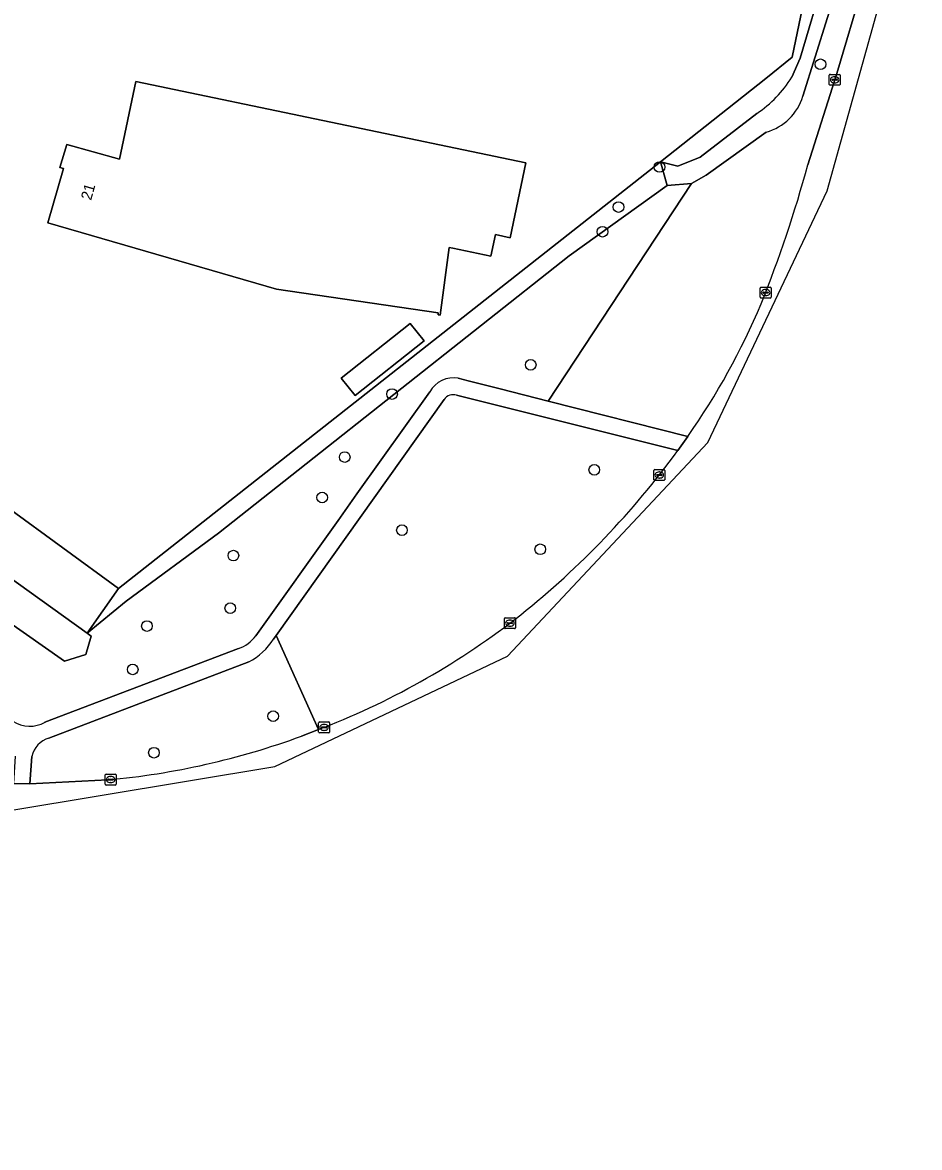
# Model space of a CAD drawing. Extents: x 157692 to 159674, y 381452 to 383291.
# Drawn here: x 158736.3 to 158818.8, y 381852 to 381955.5 of the extents above; entities that cross this region are included whole.
import ezdxf

# ---------------------------------------------------------------- set-up
doc = ezdxf.new("R2010")
doc.units = 0
for name, color, linetype in [('IMGEO_Boom', 7, 'Continuous'), ('IMGEO_Erf', 7, 'Continuous'), ('IMGEO_Fietspad_gesloten', 7, 'Continuous'), ('IMGEO_Groenvoorziening', 7, 'Continuous'), ('IMGEO_Hek', 7, 'Continuous'), ('IMGEO_Kolk', 7, 'Continuous'), ('IMGEO_Open_loods', 7, 'Continuous'), ('IMGEO_Pand', 7, 'Continuous'), ('IMGEO_Pand_nummerreeks', 7, 'Continuous'), ('IMGEO_Voetpad_halfverhard', 7, 'Continuous'), ('IMGEO_Waterloop', 7, 'Continuous')]:
    doc.layers.add(name, color=color, linetype=linetype)

msp = doc.modelspace()

# ---------------------------------------------------------------- linework, layer by layer
at = {"layer": 'IMGEO_Boom'}
for centre in [(158809.74, 381951.63), (158794.93, 381942.18), (158791.16, 381938.5), (158789.68, 381936.23), (158783.08, 381923.98), (158770.33, 381921.3), (158765.98, 381915.5), (158788.93, 381914.33), (158763.9, 381911.78), (158771.24, 381908.78), (158755.74, 381906.44), (158783.96, 381907.02), (158755.45, 381901.61), (158747.79, 381899.96), (158746.48, 381895.97), (158759.4, 381891.67), (158748.43, 381888.31)]:
    msp.add_circle(centre, 0.489, dxfattribs=at)
at = {"layer": 'IMGEO_Erf'}
for points in [[(158804.71, 381950.31), (158807.12, 381952.29), (158808.09, 381956.86)], [(158624.73, 381886.23), (158683.27, 381931.32), (158685.76, 381930.74), (158703.73, 381926.99), (158716.49, 381924.4), (158724.65, 381918.36), (158745.17, 381903.41), (158763.63, 381917.95), (158795.01, 381942.67), (158804.71, 381950.31)]]:
    msp.add_lwpolyline(points, dxfattribs=at)
for points in [[(158738.68, 381937.05), (158740.11, 381942.03), (158739.78, 381942.13), (158740.41, 381944.25), (158745.27, 381942.9), (158746.77, 381950.06), (158782.64, 381942.56), (158781.2, 381935.67), (158779.83, 381935.96), (158779.42, 381933.98), (158775.92, 381934.72), (158775.58, 381934.79), (158774.75, 381928.56), (158774.56, 381928.59), (158774.58, 381928.77), (158759.69, 381930.94)], [(158772, 381927.8), (158773.28, 381926.19), (158766.93, 381921.16), (158765.66, 381922.77)]]:
    msp.add_lwpolyline(points, close=True, dxfattribs=at)
at = {"layer": 'IMGEO_Fietspad_gesloten'}
for points in [[(158702, 381887.62), (158703.32, 381887.72), (158735.35, 381883.03), (158759.54, 381887.05), (158780.96, 381897.19), (158799.38, 381916.83), (158810.35, 381939.99), (158818.84, 381970.47), (158818.84, 381970.47), (158818.6, 381971.19), (158815.72, 381979.06)], [(158815.19, 381964.22), (158814.02, 381960.3), (158813.66, 381958.97), (158811.23, 381950.77), (158808.57, 381942.38)], [(158797.53, 381917.4), (158796.61, 381916.1)], [(158764.04, 381890.62), (158763.56, 381890.44), (158762, 381889.84)], [(158744.19, 381885.82), (158737.03, 381885.45), (158735.52, 381885.47), (158735.18, 381885.47)]]:
    msp.add_lwpolyline(points, dxfattribs=at)
for centre, radius, start, end in [((158697.17, 381972.66), 115.44, 338.0936, 344.7948), ((158744.75, 381954.55), 64.54, 324.8569, 337.248), ((158733.09, 381962.4), 78.6, 308.6345, 323.9064), ((158737.72, 381957.65), 72.01, 291.4461, 308.1233), ((158737.69, 381956.02), 70.51, 275.284, 290.1643)]:
    msp.add_arc(centre, radius, start, end, dxfattribs=at)
at = {"layer": 'IMGEO_Groenvoorziening'}
for points in [[(158810.27, 381962.92), (158809.13, 381966.3), (158805.22, 381964.91), (158808.09, 381956.86), (158807.12, 381952.29), (158804.71, 381950.31), (158795.01, 381942.67), (158796.61, 381942.26), (158798.66, 381943.09), (158803.88, 381947.11)], [(158808.57, 381942.38), (158811.23, 381950.77), (158813.66, 381958.97), (158814.02, 381960.3), (158812.2, 381960.82)], [(158810.11, 381959.76), (158807.87, 381952.18), (158807.1, 381950.43)], [(158807.1, 381950.43), (158807.87, 381952.18), (158810.11, 381959.76)], [(158808.11, 381948.69), (158811.52, 381959.58)], [(158811.52, 381959.58), (158808.11, 381948.69)], [(158803.88, 381947.11), (158798.66, 381943.09), (158796.61, 381942.26), (158795.01, 381942.67), (158795.62, 381940.47), (158797.87, 381940.66), (158799.21, 381941.44), (158804.73, 381945.39)], [(158804.73, 381945.39), (158799.21, 381941.44), (158797.87, 381940.66), (158784.7, 381920.65), (158797.53, 381917.4)], [(158776.42, 381922.75), (158777.32, 381922.52), (158780.27, 381921.78), (158784.7, 381920.65), (158797.87, 381940.66), (158795.62, 381940.47), (158786.62, 381934.02), (158754.36, 381908.5), (158745.89, 381902.25), (158742.29, 381899.29), (158742.66, 381899.03), (158742.17, 381897.33), (158740.22, 381896.74), (158702.48, 381923.2), (158687.77, 381926.24), (158618.96, 381873.28)], [(158757.8, 381899.06), (158765.36, 381909.66), (158767.1, 381912.11), (158773.8, 381921.51)], [(158796.61, 381916.1), (158776.27, 381921.2)], [(158775.12, 381920.79), (158759.67, 381899.09), (158763.56, 381890.44), (158764.04, 381890.62)], [(158762, 381889.84), (158763.56, 381890.44), (158759.67, 381899.09), (158759.43, 381898.75)], [(158738.41, 381891.12), (158756.21, 381897.88)], [(158757.15, 381896.67), (158738.77, 381889.65)], [(158737.19, 381887.97), (158737.03, 381885.45), (158744.19, 381885.82)]]:
    msp.add_lwpolyline(points, dxfattribs=at)
for points in [[(158742.29, 381899.29), (158745.89, 381902.25), (158754.36, 381908.5), (158786.62, 381934.02), (158795.62, 381940.47), (158795.01, 381942.67), (158763.63, 381917.95), (158745.17, 381903.41)], [(158745.17, 381903.41), (158724.65, 381918.36), (158716.49, 381924.4), (158703.73, 381926.99), (158742.29, 381899.29)]]:
    msp.add_lwpolyline(points, close=True, dxfattribs=at)
for centre, radius, start, end in [((158797.65, 381956.37), 11.16, 303.9456, 327.8425), ((158797.65, 381956.37), 11.16, 303.9456, 327.8425), ((158803.47, 381950.06), 4.84, 285.1827, 343.6158), ((158803.47, 381950.06), 4.84, 285.1827, 343.6158), ((158697.17, 381972.66), 115.44, 338.0936, 344.7948), ((158744.75, 381954.55), 64.54, 324.8569, 337.248), ((158775.97, 381920.32), 2.47, 79.4325, 151.1508), ((158775.96, 381920.24), 1, 71.9862, 146.5806), ((158733.09, 381962.4), 78.6, 308.6345, 323.9064), ((158737.72, 381957.65), 72.01, 291.4461, 308.1233), ((158755.02, 381901.16), 3.49, 290.0894, 322.9769), ((158754.37, 381902), 6.01, 297.5968, 327.3649), ((158737.02, 381893.6), 2.85, 236.8, 299.361), ((158739.4, 381887.48), 2.26, 106.0728, 167.5092), ((158737.69, 381956.02), 70.51, 275.284, 290.1643)]:
    msp.add_arc(centre, radius, start, end, dxfattribs=at)
at = {"layer": 'IMGEO_Hek'}
for points in [[(158804.71, 381950.31), (158807.12, 381952.29), (158808.09, 381956.86), (158805.22, 381964.91)], [(158795.01, 381942.67), (158804.71, 381950.31)], [(158763.63, 381917.95), (158795.01, 381942.67)], [(158724.65, 381918.36), (158745.17, 381903.41)], [(158745.17, 381903.41), (158763.63, 381917.95)]]:
    msp.add_lwpolyline(points, dxfattribs=at)
at = {"layer": 'IMGEO_Kolk'}
for p, q in [((158810.54, 381949.78), (158810.54, 381950.63)), ((158810.62, 381950.7), (158811.47, 381950.7)), ((158810.8, 381950.2), (158810.8, 381950.21)), ((158810.84, 381950.25), (158811.24, 381950.25)), ((158811.24, 381950.16), (158810.84, 381950.16)), ((158811.03, 381950.48), (158811.05, 381950.48)), ((158811.28, 381950.21), (158811.28, 381950.2)), ((158811.54, 381950.63), (158811.54, 381949.78)), ((158811.47, 381949.7), (158810.62, 381949.7)), ((158811.05, 381949.92), (158811.03, 381949.92)), ((158804.19, 381930.2), (158804.19, 381931.06)), ((158804.26, 381931.13), (158805.11, 381931.13)), ((158804.44, 381930.62), (158804.44, 381930.64)), ((158804.88, 381930.59), (158804.48, 381930.59)), ((158804.49, 381930.67), (158804.89, 381930.67)), ((158804.67, 381930.91), (158804.7, 381930.91)), ((158804.7, 381930.35), (158804.67, 381930.35)), ((158804.93, 381930.64), (158804.93, 381930.62)), ((158805.19, 381931.06), (158805.19, 381930.2)), ((158805.11, 381930.13), (158804.26, 381930.13)), ((158794.41, 381913.42), (158794.41, 381914.28)), ((158794.49, 381914.35), (158795.34, 381914.35)), ((158794.67, 381913.84), (158794.67, 381913.86)), ((158794.71, 381913.89), (158795.11, 381913.89)), ((158795.11, 381913.81), (158794.71, 381913.81)), ((158794.9, 381914.13), (158794.93, 381914.13)), ((158795.16, 381913.86), (158795.16, 381913.84)), ((158795.41, 381914.28), (158795.41, 381913.42)), ((158795.34, 381913.35), (158794.49, 381913.35)), ((158794.92, 381913.57), (158794.9, 381913.57)), ((158780.67, 381899.8), (158780.67, 381900.66)), ((158780.75, 381900.73), (158781.6, 381900.73)), ((158781.16, 381900.51), (158781.18, 381900.51)), ((158781.67, 381900.66), (158781.67, 381899.8)), ((158781.6, 381899.73), (158780.75, 381899.73)), ((158780.93, 381900.22), (158780.93, 381900.24)), ((158780.97, 381900.27), (158781.37, 381900.27)), ((158781.37, 381900.19), (158780.97, 381900.19)), ((158781.18, 381899.95), (158781.16, 381899.95)), ((158781.41, 381900.24), (158781.41, 381900.22)), ((158763.58, 381890.21), (158763.58, 381891.06)), ((158763.66, 381891.14), (158764.51, 381891.14)), ((158764.58, 381891.06), (158764.58, 381890.21)), ((158764.51, 381890.14), (158763.66, 381890.14)), ((158763.84, 381890.63), (158763.84, 381890.64)), ((158763.88, 381890.68), (158764.28, 381890.68)), ((158764.28, 381890.59), (158763.88, 381890.59)), ((158764.07, 381890.92), (158764.09, 381890.92)), ((158764.09, 381890.36), (158764.07, 381890.36)), ((158764.32, 381890.64), (158764.32, 381890.63)), ((158743.95, 381885.41), (158743.95, 381886.26)), ((158744.02, 381886.34), (158744.88, 381886.34)), ((158744.21, 381885.83), (158744.21, 381885.84)), ((158744.25, 381885.88), (158744.65, 381885.88)), ((158744.44, 381886.12), (158744.46, 381886.12)), ((158744.69, 381885.84), (158744.69, 381885.83)), ((158744.95, 381886.26), (158744.95, 381885.41)), ((158744.88, 381885.34), (158744.02, 381885.34)), ((158744.65, 381885.79), (158744.25, 381885.79)), ((158744.46, 381885.56), (158744.44, 381885.56))]:
    msp.add_line(p, q, dxfattribs=at)
for points in [[(158810.54, 381949.78), (158810.54, 381950.63)], [(158810.62, 381950.7), (158811.47, 381950.7)], [(158811.54, 381950.63), (158811.54, 381949.78)], [(158811.47, 381949.7), (158810.62, 381949.7)], [(158804.19, 381930.2), (158804.19, 381931.06)], [(158804.26, 381931.13), (158805.11, 381931.13)], [(158805.19, 381931.06), (158805.19, 381930.2)], [(158805.11, 381930.13), (158804.26, 381930.13)], [(158794.41, 381913.42), (158794.41, 381914.28)], [(158794.49, 381914.35), (158795.34, 381914.35)], [(158795.41, 381914.28), (158795.41, 381913.42)], [(158795.34, 381913.35), (158794.49, 381913.35)], [(158780.67, 381899.8), (158780.67, 381900.66)], [(158780.75, 381900.73), (158781.6, 381900.73)], [(158781.67, 381900.66), (158781.67, 381899.8)], [(158781.6, 381899.73), (158780.75, 381899.73)], [(158763.58, 381890.21), (158763.58, 381891.06)], [(158763.66, 381891.14), (158764.51, 381891.14)], [(158764.58, 381891.06), (158764.58, 381890.21)], [(158764.51, 381890.14), (158763.66, 381890.14)], [(158743.95, 381885.41), (158743.95, 381886.26)], [(158744.02, 381886.34), (158744.88, 381886.34)], [(158744.95, 381886.26), (158744.95, 381885.41)], [(158744.88, 381885.34), (158744.02, 381885.34)]]:
    msp.add_lwpolyline(points, dxfattribs=at)
for centre, radius, start, end in [((158810.62, 381950.63), 0.0765, 91.552, 178.448), ((158810.62, 381950.63), 0.0765, 91.552, 178.448), ((158810.84, 381950.21), 0.0403, 85.8775, 175.7526), ((158810.84, 381950.2), 0.0366, 178.938, 274.7102), ((158811.25, 381950.21), 0.0386, 1.7309, 96.639), ((158811.24, 381950.2), 0.043, 264.8664, 352.4533), ((158811.47, 381950.63), 0.0765, 1.552, 88.448), ((158811.47, 381950.63), 0.0765, 1.552, 88.448), ((158810.62, 381949.78), 0.0765, 181.552, 268.448), ((158810.62, 381949.78), 0.0765, 181.552, 268.448), ((158811.47, 381949.78), 0.0765, 271.552, 358.448), ((158811.47, 381949.78), 0.0765, 271.552, 358.448), ((158804.26, 381931.05), 0.0765, 91.552, 178.448), ((158804.26, 381931.05), 0.0765, 91.552, 178.448), ((158804.49, 381930.63), 0.0403, 85.8775, 175.7526), ((158804.48, 381930.62), 0.0366, 178.938, 274.7102), ((158804.89, 381930.63), 0.043, 264.8664, 352.4533), ((158804.89, 381930.63), 0.0386, 1.7309, 96.639), ((158805.11, 381931.05), 0.0765, 1.552, 88.448), ((158805.11, 381931.05), 0.0765, 1.552, 88.448), ((158804.26, 381930.2), 0.0765, 181.552, 268.448), ((158804.26, 381930.2), 0.0765, 181.552, 268.448), ((158805.11, 381930.2), 0.0765, 271.552, 358.448), ((158805.11, 381930.2), 0.0765, 271.552, 358.448), ((158794.49, 381914.27), 0.0765, 91.552, 178.448), ((158794.49, 381914.27), 0.0765, 91.552, 178.448), ((158794.71, 381913.85), 0.0403, 85.8775, 175.7526), ((158794.71, 381913.84), 0.0366, 178.938, 274.7102), ((158795.12, 381913.85), 0.0386, 1.7309, 96.639), ((158795.11, 381913.85), 0.043, 264.8664, 352.4533), ((158795.34, 381914.27), 0.0765, 1.552, 88.448), ((158795.34, 381914.27), 0.0765, 1.552, 88.448), ((158794.49, 381913.43), 0.0765, 181.552, 268.448), ((158794.49, 381913.43), 0.0765, 181.552, 268.448), ((158795.34, 381913.43), 0.0765, 271.552, 358.448), ((158795.34, 381913.43), 0.0765, 271.552, 358.448), ((158780.75, 381900.65), 0.0765, 91.552, 178.448), ((158780.75, 381900.65), 0.0765, 91.552, 178.448), ((158781.6, 381900.65), 0.0765, 1.552, 88.448), ((158781.6, 381900.65), 0.0765, 1.552, 88.448), ((158780.75, 381899.8), 0.0765, 181.552, 268.448), ((158780.75, 381899.8), 0.0765, 181.552, 268.448), ((158780.97, 381900.23), 0.0403, 85.8775, 175.7526), ((158780.97, 381900.22), 0.0366, 178.938, 274.7102), ((158781.38, 381900.23), 0.0386, 1.7309, 96.639), ((158781.37, 381900.23), 0.043, 264.8664, 352.4533), ((158781.6, 381899.8), 0.0765, 271.552, 358.448), ((158781.6, 381899.8), 0.0765, 271.552, 358.448), ((158763.66, 381891.06), 0.0765, 91.552, 178.448), ((158763.66, 381891.06), 0.0765, 91.552, 178.448), ((158764.51, 381891.06), 0.0765, 1.552, 88.448), ((158764.51, 381891.06), 0.0765, 1.552, 88.448), ((158763.66, 381890.21), 0.0765, 181.552, 268.448), ((158763.66, 381890.21), 0.0765, 181.552, 268.448), ((158763.88, 381890.64), 0.0403, 85.8775, 175.7526), ((158763.88, 381890.63), 0.0366, 178.938, 274.7102), ((158764.29, 381890.64), 0.0386, 1.7309, 96.639), ((158764.28, 381890.64), 0.043, 264.8664, 352.4533), ((158764.51, 381890.21), 0.0765, 271.552, 358.448), ((158764.51, 381890.21), 0.0765, 271.552, 358.448), ((158744.03, 381886.26), 0.0765, 91.552, 178.448), ((158744.03, 381886.26), 0.0765, 91.552, 178.448), ((158744.25, 381885.84), 0.0403, 85.8775, 175.7526), ((158744.25, 381885.83), 0.0366, 178.938, 274.7102), ((158744.65, 381885.84), 0.0386, 1.7309, 96.639), ((158744.65, 381885.84), 0.043, 264.8664, 352.4533), ((158744.87, 381886.26), 0.0765, 1.552, 88.448), ((158744.87, 381886.26), 0.0765, 1.552, 88.448), ((158744.03, 381885.41), 0.0765, 181.552, 268.448), ((158744.03, 381885.41), 0.0765, 181.552, 268.448), ((158744.87, 381885.41), 0.0765, 271.552, 358.448), ((158744.87, 381885.41), 0.0765, 271.552, 358.448)]:
    msp.add_arc(centre, radius, start, end, dxfattribs=at)
for centre, major_axis, ratio, start_param, end_param in [((158811.03, 381950.2), (-0.387, 0.002), 0.722429, 4.712389, 7.853982), ((158811.05, 381950.2), (-0.39, 0.002), 0.717154, 1.570796, 4.712389), ((158804.67, 381930.63), (-0.387, 0.002), 0.722429, 4.712389, 7.853982), ((158804.7, 381930.63), (-0.39, 0.002), 0.717154, 1.570796, 4.712389), ((158794.9, 381913.85), (-0.387, 0.002), 0.722429, 4.712389, 7.853982), ((158794.92, 381913.85), (-0.39, 0.002), 0.717154, 1.570796, 4.712389), ((158781.16, 381900.23), (-0.387, 0.002), 0.722429, 4.712389, 7.853982), ((158781.18, 381900.23), (-0.39, 0.002), 0.717154, 1.570796, 4.712389), ((158764.07, 381890.64), (-0.387, 0.002), 0.722429, 4.712389, 7.853982), ((158764.09, 381890.64), (-0.39, 0.002), 0.717154, 1.570796, 4.712389), ((158744.44, 381885.84), (-0.387, 0.002), 0.722429, 4.712389, 7.853982), ((158744.46, 381885.84), (-0.39, 0.002), 0.717154, 1.570796, 4.712389)]:
    msp.add_ellipse(centre, major_axis=major_axis, ratio=ratio, start_param=start_param, end_param=end_param, dxfattribs=at)
at = {"layer": 'IMGEO_Open_loods'}
msp.add_lwpolyline([(158773.28, 381926.19), (158772, 381927.8), (158765.66, 381922.77), (158766.93, 381921.16)], close=True, dxfattribs=at)
at = {"layer": 'IMGEO_Pand'}
msp.add_lwpolyline([(158739.78, 381942.13), (158740.11, 381942.03), (158738.68, 381937.05), (158759.69, 381930.94), (158774.58, 381928.77), (158774.56, 381928.59), (158774.75, 381928.56), (158775.58, 381934.79), (158775.92, 381934.72), (158779.42, 381933.98), (158779.83, 381935.96), (158781.2, 381935.67), (158782.64, 381942.56), (158746.77, 381950.06), (158745.27, 381942.9), (158740.41, 381944.25)], close=True, dxfattribs=at)
at = {"layer": 'IMGEO_Voetpad_halfverhard'}
for points in [[(158776.27, 381921.2), (158796.61, 381916.1), (158797.53, 381917.4), (158784.7, 381920.65), (158780.27, 381921.78), (158777.32, 381922.52), (158776.42, 381922.75)], [(158773.8, 381921.51), (158767.1, 381912.11), (158765.36, 381909.66), (158757.8, 381899.06)], [(158759.43, 381898.75), (158759.67, 381899.09), (158775.12, 381920.79)], [(158756.21, 381897.88), (158738.41, 381891.12)], [(158738.77, 381889.65), (158757.15, 381896.67)], [(158735.66, 381887.98), (158735.52, 381885.47), (158737.03, 381885.45), (158737.19, 381887.97)]]:
    msp.add_lwpolyline(points, dxfattribs=at)
for centre, radius, start, end in [((158775.97, 381920.32), 2.47, 79.4325, 151.1508), ((158775.96, 381920.24), 1, 71.9862, 146.5806), ((158755.02, 381901.16), 3.49, 290.0894, 322.9769), ((158754.37, 381902), 6.01, 297.5968, 327.3649), ((158737.02, 381893.6), 2.85, 236.8, 299.361), ((158739.4, 381887.48), 2.26, 106.0728, 167.5092)]:
    msp.add_arc(centre, radius, start, end, dxfattribs=at)
at = {"layer": 'IMGEO_Waterloop'}
msp.add_lwpolyline([(158586.4, 381853.58), (158588.77, 381852), (158605.53, 381863.1), (158618.96, 381873.28), (158687.77, 381926.24), (158702.48, 381923.2), (158740.22, 381896.74), (158742.17, 381897.33), (158742.66, 381899.03), (158742.29, 381899.29), (158703.73, 381926.99), (158685.76, 381930.74), (158633.51, 381890.37), (158603.99, 381868.03), (158594.84, 381861.74), (158585.98, 381856.02)], close=True, dxfattribs=at)

# ---------------------------------------------------------------- texts
at = {"layer": 'IMGEO_Pand_nummerreeks'}
msp.add_text('21', height=1, rotation=74.2677, dxfattribs=at).set_placement((158742.65, 381939.06))

doc.saveas('drawing.dxf')
